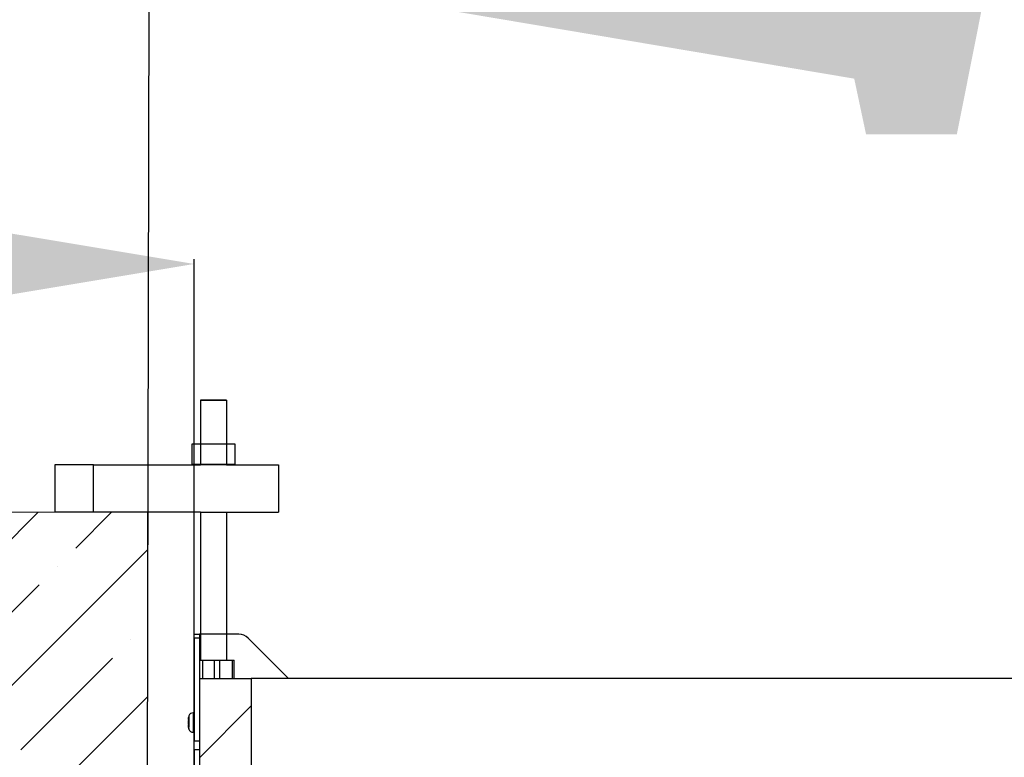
# Model space of a CAD drawing. Header units: inches. Extents: x 0 to 77643, y -44170 to 0.
# Tile 391 of 546: x 76103 to 76141, y -39487 to -39458. Entities that reach past the tile are written whole.
import ezdxf

# ---------------------------------------------------------------- set-up
doc = ezdxf.new("R2010")
doc.units = ezdxf.units.IN
doc.header["$MEASUREMENT"] = 0
doc.layers.get('0').update_dxf_attribs({"lineweight": 0})
doc.layers.get('Defpoints').update_dxf_attribs({"lineweight": 0})
doc.layers.add('FAKRO LOFT LADDERS', color=7, linetype='Continuous')
doc.styles.get("Standard").update_dxf_attribs({"font": 'arial.ttf', "width": 0.75})
doc.dimstyles.get("Standard").update_dxf_attribs({"dimtxt": 0.18, "dimasz": 0.18, "dimexe": 0.18, "dimexo": 0.0625, "dimgap": 0.09, "dimtad": 0, "dimtih": 1, "dimtoh": 1, "dimdec": 4, "dimzin": 0, "dimdsep": 46, "dimtxsty": 'Standard', "dimcen": 0.09, "dimadec": 0, "dimazin": 0, "dimtfac": 1, "dimtdec": 4, "dimtofl": 0, "dimtmove": 0, "dimatfit": 3, "dimfxl": 1, "dimtolj": 1, "dimtzin": 0, "dimarcsym": 0})

# ---------------------------------------------------------------- blocks, each defined once
blk = doc.blocks.new('*D1794')
at = {"color": 0, "linetype": 'Continuous', "lineweight": -2}
for p, q in [((76108.197, -39491.702), (76108.262, -39455.621)), ((76180.197, -39491.831), (76180.262, -39455.749)), ((76138.262, -39455.854), (76150.262, -39455.876))]:
    blk.add_line(p, q, dxfattribs=at)
at = {"color": 0}
for points in [[(76138.271, -39450.854), (76138.253, -39460.854), (76108.262, -39455.801)], [(76150.253, -39460.876), (76150.271, -39450.876), (76180.262, -39455.929)]]:
    blk.add_solid(points, dxfattribs=at)
at = {"layer": 'Defpoints', "color": 0}
for p in [(76180.262, -39455.929), (76108.197, -39491.765), (76180.197, -39491.893)]:
    blk.add_point(p, dxfattribs=at)
at = {"linetype": 'Continuous', "lineweight": 20, "ltscale": 12, "insert": (76144.233, -39435.865), "char_height": 30, "attachment_point": 5, "rotation": 359.8975}
blk.add_mtext('\\A1;\\A1;A {}', dxfattribs=at)
blk = doc.blocks.new('*D1795')
at = {"color": 0, "linetype": 'Continuous', "lineweight": -2}
for p, q in [((76079.997, -39467.518), (76049.997, -39467.518)), ((76109.997, -39496.402), (76109.997, -39467.338)), ((76178.397, -39496.402), (76178.397, -39467.338)), ((76208.397, -39467.518), (76238.397, -39467.518))]:
    blk.add_line(p, q, dxfattribs=at)
at = {"color": 0}
for points in [[(76079.997, -39472.518), (76079.997, -39462.518), (76109.997, -39467.518)], [(76208.397, -39462.518), (76208.397, -39472.518), (76178.397, -39467.518)]]:
    blk.add_solid(points, dxfattribs=at)
at = {"layer": 'Defpoints', "color": 0}
for p in [(76178.397, -39467.518), (76109.997, -39496.465), (76178.397, -39496.465)]:
    blk.add_point(p, dxfattribs=at)
at = {"linetype": 'Continuous', "lineweight": 20, "ltscale": 12, "insert": (76144.197, -39447.518), "char_height": 30, "attachment_point": 5}
blk.add_mtext('\\A1;\\A1;W {}', dxfattribs=at)
blk = doc.blocks.new('A$C35AF2BF4')
at = {"color": 7, "linetype": 'Continuous'}
for p, q in [((2.809, 14.161), (3.309, 14.161)), ((2.809, 14.161), (2.809, 12.918)), ((3.309, 14.161), (2.809, 14.161)), ((2.809, 14.161), (2.809, 12.918)), ((3.309, 14.161), (3.309, 12.918)), ((3.309, 14.161), (3.309, 12.918)), ((2.643, 12.92), (2.643, 13.32)), ((2.643, 13.32), (3.47, 13.32)), ((3.47, 13.32), (3.47, 12.92)), ((0.747, 12.918), (0, 12.918)), ((0, 12.918), (0, 12.005)), ((0.747, 12.005), (0.747, 12.918)), ((0.747, 12.918), (2.809, 12.918)), ((3.47, 12.92), (2.643, 12.92)), ((3.309, 12.918), (2.809, 12.918)), ((3.309, 12.918), (4.309, 12.918)), ((4.309, 12.918), (4.309, 12)), ((2.809, 12), (0, 12.005)), ((2.809, 12), (2.809, 9.161)), ((2.809, 12), (2.809, 9.161)), ((2.809, 12), (4.309, 12)), ((3.309, 12), (3.309, 9.161)), ((3.309, 12), (3.309, 9.161))]:
    blk.add_line(p, q, dxfattribs=at)
blk = doc.blocks.new('A$C6AF374F8')
at = {"layer": 'FAKRO LOFT LADDERS', "linetype": 'Continuous'}
h = blk.add_hatch(dxfattribs=at)
h.set_pattern_fill('LINE', scale=12.598425, angle=45, style=0, pattern_type=2)
h.set_pattern_definition([(45, (-772.487, -535.537), (-28.28427, 28.28427), [])])
h.paths.add_polyline_path([(30, 2898.96), (30, 2758.96), (41, 2758.96), (41, 2764.96), (45, 2764.96), (45, 2758.96), (50, 2758.96), (50, 2898.96)])
at = {"layer": 'FAKRO LOFT LADDERS', "color": 7, "linetype": 'Continuous'}
for p, q in [((28, 2914.49), (28, 2915.96)), ((28, 2915.96), (30, 2915.96)), ((30.5, 2915.96), (30, 2915.96)), ((30, 2915.96), (30, 2914.49)), ((30.5, 2905.96), (30.5, 2915.96)), ((45.21, 2915.96), (30.5, 2915.96)), ((28, 2914.49), (28, 2874.92)), ((30, 2914.49), (28, 2914.49)), ((30, 2914.49), (30, 2898.96)), ((64.28, 2898.96), (48.74, 2914.49)), ((30, 2905.96), (31.26, 2905.96)), ((31.26, 2905.96), (35.86, 2905.96)), ((31.26, 2905.96), (31.26, 2898.96)), ((35.86, 2898.96), (35.86, 2905.96)), ((35.86, 2905.96), (37.8, 2905.96)), ((37.8, 2905.96), (42.83, 2905.96)), ((37.8, 2905.96), (37.8, 2898.96)), ((42.83, 2898.96), (42.83, 2905.96)), ((42.83, 2905.96), (43.42, 2905.96)), ((43.42, 2898.96), (43.42, 2905.96)), ((30, 2898.96), (50, 2898.96)), ((30, 2898.96), (30, 2758.96)), ((690, 2898.96), (50, 2898.96)), ((50, 2898.96), (50, 2758.96)), ((27.58, 2885.71), (27.58, 2878.21)), ((28, 2885.71), (27.58, 2885.71)), ((25.78, 2882.95), (25.76, 2882.95)), ((25.89, 2882.71), (25.77, 2882.71)), ((25.92, 2884.12), (25.89, 2884.12)), ((26, 2884.54), (26, 2883.78)), ((26, 2883.78), (26, 2880.14)), ((25.76, 2880.97), (25.78, 2880.97)), ((25.77, 2881.21), (25.89, 2881.21)), ((25.9, 2879.89), (25.87, 2879.89)), ((26, 2879.38), (26, 2880.14)), ((27.58, 2878.21), (28, 2878.21)), ((28, 2871.39), (28, 2874.92)), ((28, 2874.92), (30, 2874.92)), ((28, 2871.39), (28, 2860.96)), ((30, 2871.39), (28, 2871.39))]:
    blk.add_line(p, q, dxfattribs=at)
for centre, radius, start, end in [((45.21, 2910.96), 5, 45, 90), ((27.58, 2884.06), 1.65, 90, 163.0763), ((29.42, 2882.42), 3.68, 158.3028, 174.3542), ((28.42, 2882.63), 2.68, 154.4824, 173.1849), ((30.1, 2882.82), 4.34, 174.8825, 178.3758), ((31.74, 2882.79), 6, 163.0763, 167.1485), ((29.41, 2881.49), 3.67, 185.6346, 201.7084), ((30.11, 2881.1), 4.35, 181.6301, 185.1116), ((28.43, 2881.29), 2.69, 186.8448, 205.4879), ((31.74, 2881.13), 6, 191.8986, 196.9237), ((27.58, 2879.86), 1.65, 196.9237, 270)]:
    blk.add_arc(centre, radius, start, end, dxfattribs=at)
for points, knots in [([(25.77, 2882.71), (25.77, 2882.71), (25.77, 2882.72), (25.76, 2882.74), (25.76, 2882.76), (25.76, 2882.78)], [0, 0, 0, 0, 0.5, 0.5, 1, 1, 1, 1]), ([(25.77, 2883.21), (25.79, 2883.36), (25.81, 2883.52), (25.86, 2883.83), (25.89, 2883.98), (25.92, 2884.12)], [0, 0, 0, 0, 0.5, 0.5, 1, 1, 1, 1]), ([(25.89, 2881.21), (25.87, 2881.46), (25.86, 2881.71), (25.86, 2882.21), (25.87, 2882.46), (25.89, 2882.71)], [0, 0, 0, 0, 0.5, 0.5, 1, 1, 1, 1]), ([(25.9, 2879.89), (25.89, 2879.96), (25.87, 2880.03), (25.85, 2880.16), (25.83, 2880.23), (25.8, 2880.44), (25.79, 2880.57), (25.77, 2880.71)], [0, 0, 0, 0, 0.25, 0.25, 0.5, 0.5, 1, 1, 1, 1])]:
    blk.add_open_spline(points, degree=3, knots=knots, dxfattribs=at)
blk.add_open_spline([(25.76, 2881.13), (25.76, 2881.18), (25.77, 2881.21), (25.77, 2881.21)], degree=3, dxfattribs=at)
at = {"layer": 'FAKRO LOFT LADDERS', "xscale": 20, "yscale": 20, "zscale": 20}
blk.add_blockref('A$C35AF2BF4', (-25.68, 2722.96), dxfattribs=at)

msp = doc.modelspace()

# ---------------------------------------------------------------- hatches: boundary and pattern name
at = {"linetype": 'Continuous'}
h = msp.add_hatch(dxfattribs=at)
h.set_pattern_fill('ANSI35', color=256, scale=0.629921, angle=0.000009, style=0, pattern_type=2)
h.set_pattern_definition([(45, (76057.3533, -39829.196), (-2.828427, 2.828427), []), (45, (76060.1817, -39829.196), (-2.828427, 2.828427), [5, -1, 0, -1])])
h.paths.add_polyline_path([(76083.1973, -39477.0881), (76083.1973, -39501.0881), (76108.1973, -39501.0881), (76108.1973, -39477.0881)])

# ---------------------------------------------------------------- linework, layer by layer
for q in [(76083.1973, -39477.0881), (76108.1973, -39501.0881)]:
    msp.add_line((76108.1973, -39477.0881), q, dxfattribs=at)

# ---------------------------------------------------------------- block references
at = {"xscale": 0.1, "yscale": 0.1, "zscale": 0.1}
msp.add_blockref('A$C6AF374F8', (76107.1973, -39773.38402), dxfattribs=at)

# ---------------------------------------------------------------- dimensions: what is measured, and where the dimension line sits
at = {"color": 6, "linetype": 'Continuous', "lineweight": 20}
for base, p1, p2, angle, text, picture, middle in [((76180.26163, -39455.9293), (76108.1973, -39491.7647), (76180.1973, -39491.89349), 359.897513, '\\A1;A {}', '*D1794', (76144.1973, -39455.86479)), ((76178.3973, -39467.5179), (76109.9973, -39496.4647), (76178.3973, -39496.4647), 0, '\\A1;W {}', '*D1795', (76144.1973, -39467.5179))]:
    dim = msp.add_linear_dim(base=base, p1=p1, p2=p2, angle=angle, text=text, dimstyle='Standard', override={"dimtxt": 30, "dimasz": 30, "dimgap": 5, "dimtad": 1, "dimtih": 0, "dimtoh": 0, "dimclrt": 256}, dxfattribs=at)
    dim.commit()
    dim.dimension.update_dxf_attribs({"geometry": picture, "text_midpoint": middle, "dimtype": 161})

doc.saveas('drawing.dxf')
